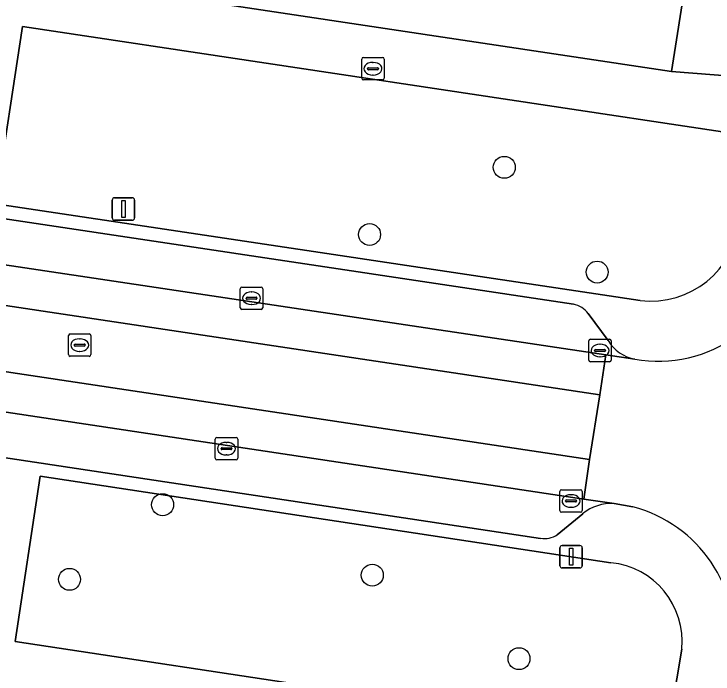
# Model space of a CAD drawing. Extents: x 163008 to 163854, y 382777 to 383982.
# Drawn here: x 163636.28 to 163667.4, y 383187.46 to 383216.85 of the extents above; entities that cross this region are included whole.
import ezdxf

# ---------------------------------------------------------------- set-up
doc = ezdxf.new("R2010")
doc.units = 0
for name, color, linetype in [('IMGEO_Boom', 7, 'Continuous'), ('IMGEO_Brandkraan', 7, 'Continuous'), ('IMGEO_Erf', 7, 'Continuous'), ('IMGEO_Groenvoorziening', 7, 'Continuous'), ('IMGEO_Kolk', 7, 'Continuous'), ('IMGEO_Lichtmast', 7, 'Continuous'), ('IMGEO_Parkeervlak_gesloten', 7, 'Continuous'), ('IMGEO_Parkeervlak_open', 7, 'Continuous'), ('IMGEO_Rijbaan_lokaal_gesloten', 7, 'Continuous'), ('IMGEO_Rijbaan_lokaal_open', 7, 'Continuous'), ('IMGEO_Rioolput', 7, 'Continuous'), ('IMGEO_Voetpad_open', 7, 'Continuous')]:
    doc.layers.add(name, color=color, linetype=linetype)

msp = doc.modelspace()

# ---------------------------------------------------------------- linework, layer by layer
at = {"layer": 'IMGEO_Boom'}
for centre in [(163658.104, 383210.022), (163652.109, 383207.03), (163662.241, 383205.357), (163642.895, 383195), (163638.753, 383191.677), (163652.228, 383191.865), (163658.761, 383188.146)]:
    msp.add_circle(centre, 0.489, dxfattribs=at)
at = {"layer": 'IMGEO_Brandkraan'}
for p, q in [((163651.834, 383214.912), (163652.686, 383214.912)), ((163651.759, 383213.986), (163651.759, 383214.838)), ((163652.247, 383214.692), (163652.272, 383214.692)), ((163652.76, 383214.838), (163652.76, 383213.986)), ((163652.018, 383214.406), (163652.018, 383214.418)), ((163652.456, 383214.369), (163652.058, 383214.369)), ((163652.061, 383214.455), (163652.459, 383214.455)), ((163652.502, 383214.418), (163652.502, 383214.406)), ((163652.27, 383214.132), (163652.245, 383214.132)), ((163652.686, 383213.912), (163651.834, 383213.912))]:
    msp.add_line(p, q, dxfattribs=at)
for points in [[(163651.834, 383214.912), (163652.686, 383214.912)], [(163651.759, 383213.986), (163651.759, 383214.838)], [(163652.76, 383214.838), (163652.76, 383213.986)], [(163652.686, 383213.912), (163651.834, 383213.912)]]:
    msp.add_lwpolyline(points, dxfattribs=at)
for centre, radius, start, end in [((163651.836, 383214.836), 0.0765, 91.552, 178.448), ((163651.836, 383214.836), 0.0765, 91.552, 178.448), ((163652.684, 383214.836), 0.0765, 1.552, 88.448), ((163652.684, 383214.836), 0.0765, 1.552, 88.448), ((163652.058, 383214.415), 0.0403, 85.8775, 175.7526), ((163652.055, 383214.405), 0.0366, 178.938, 274.7102), ((163652.459, 383214.412), 0.043, 264.8664, 352.4533), ((163652.463, 383214.417), 0.0386, 1.7309, 96.639), ((163651.836, 383213.988), 0.0765, 181.552, 268.448), ((163651.836, 383213.988), 0.0765, 181.552, 268.448), ((163652.684, 383213.988), 0.0765, 271.552, 358.448), ((163652.684, 383213.988), 0.0765, 271.552, 358.448)]:
    msp.add_arc(centre, radius, start, end, dxfattribs=at)
for centre, major_axis, ratio, start_param, end_param in [((163652.246, 383214.412), (-0.387, 0.002), 0.722429, 4.712389, 7.853982), ((163652.271, 383214.412), (-0.39, 0.002), 0.717154, 1.570796, 4.712389)]:
    msp.add_ellipse(centre, major_axis=major_axis, ratio=ratio, start_param=start_param, end_param=end_param, dxfattribs=at)
at = {"layer": 'IMGEO_Erf'}
msp.add_lwpolyline([(163666.2, 383218.445), (163661.218, 383219.195), (163656.407, 383219.918), (163651.596, 383220.642), (163646.785, 383221.366), (163641.975, 383222.09), (163637.164, 383222.814), (163632.353, 383223.538), (163627.542, 383224.262), (163622.731, 383224.986), (163617.75, 383225.735), (163617.111, 383221.572), (163665.554, 383214.294)], close=True, dxfattribs=at)
at = {"layer": 'IMGEO_Groenvoorziening'}
for points in [[(163668.611, 383207.645), (163669.197, 383211.395), (163636.665, 383216.287), (163635.45, 383208.393), (163662.476, 383204.339), (163664.158, 383204.087)], [(163662.85, 383192.416), (163637.442, 383196.264), (163636.328, 383188.914), (163665.328, 383184.519), (163666.007, 383188.573)]]:
    msp.add_lwpolyline(points, dxfattribs=at)
for centre, radius, start, end in [((163664.605, 383208.094), 4.031, 263.6401, 353.6104), ((163662.498, 383188.909), 3.525, 354.5346, 84.2712)]:
    msp.add_arc(centre, radius, start, end, dxfattribs=at)
at = {"layer": 'IMGEO_Kolk'}
for p, q in [((163646.355, 383203.767), (163646.355, 383204.619)), ((163646.43, 383204.693), (163647.282, 383204.693)), ((163647.356, 383204.619), (163647.356, 383203.767)), ((163646.843, 383204.473), (163646.868, 383204.473)), ((163646.614, 383204.187), (163646.614, 383204.199)), ((163647.052, 383204.15), (163646.654, 383204.15)), ((163646.657, 383204.236), (163647.055, 383204.236)), ((163647.098, 383204.199), (163647.098, 383204.187)), ((163647.282, 383203.693), (163646.43, 383203.693)), ((163646.866, 383203.913), (163646.841, 383203.913)), ((163661.868, 383201.438), (163661.868, 383202.29)), ((163661.943, 383202.364), (163662.795, 383202.364)), ((163662.356, 383202.144), (163662.381, 383202.144)), ((163662.869, 383202.29), (163662.869, 383201.438)), ((163662.127, 383201.858), (163662.127, 383201.87)), ((163662.565, 383201.821), (163662.167, 383201.821)), ((163662.17, 383201.907), (163662.568, 383201.907)), ((163662.611, 383201.87), (163662.611, 383201.858)), ((163662.379, 383201.584), (163662.354, 383201.584)), ((163662.795, 383201.364), (163661.943, 383201.364)), ((163645.239, 383197.071), (163645.239, 383197.923)), ((163645.314, 383197.997), (163646.166, 383197.997)), ((163645.727, 383197.777), (163645.752, 383197.777)), ((163646.24, 383197.923), (163646.24, 383197.071)), ((163645.498, 383197.491), (163645.498, 383197.503)), ((163645.936, 383197.454), (163645.538, 383197.454)), ((163645.541, 383197.54), (163645.939, 383197.54)), ((163645.982, 383197.503), (163645.982, 383197.491)), ((163645.75, 383197.217), (163645.725, 383197.217)), ((163646.166, 383196.997), (163645.314, 383196.997)), ((163660.577, 383194.741), (163660.577, 383195.593)), ((163660.652, 383195.667), (163661.504, 383195.667)), ((163661.578, 383195.593), (163661.578, 383194.741)), ((163661.065, 383195.447), (163661.09, 383195.447)), ((163660.836, 383195.161), (163660.836, 383195.173)), ((163661.274, 383195.124), (163660.876, 383195.124)), ((163660.879, 383195.21), (163661.277, 383195.21)), ((163661.32, 383195.173), (163661.32, 383195.161)), ((163661.504, 383194.667), (163660.652, 383194.667)), ((163661.088, 383194.887), (163661.063, 383194.887))]:
    msp.add_line(p, q, dxfattribs=at)
for points in [[(163646.355, 383203.767), (163646.355, 383204.619)], [(163646.43, 383204.693), (163647.282, 383204.693)], [(163647.356, 383204.619), (163647.356, 383203.767)], [(163647.282, 383203.693), (163646.43, 383203.693)], [(163661.868, 383201.438), (163661.868, 383202.29)], [(163661.943, 383202.364), (163662.795, 383202.364)], [(163662.869, 383202.29), (163662.869, 383201.438)], [(163662.795, 383201.364), (163661.943, 383201.364)], [(163645.239, 383197.071), (163645.239, 383197.923)], [(163645.314, 383197.997), (163646.166, 383197.997)], [(163646.24, 383197.923), (163646.24, 383197.071)], [(163646.166, 383196.997), (163645.314, 383196.997)], [(163660.577, 383194.741), (163660.577, 383195.593)], [(163660.652, 383195.667), (163661.504, 383195.667)], [(163661.578, 383195.593), (163661.578, 383194.741)], [(163661.504, 383194.667), (163660.652, 383194.667)]]:
    msp.add_lwpolyline(points, dxfattribs=at)
for centre, radius, start, end in [((163646.432, 383204.617), 0.0765, 91.552, 178.448), ((163646.432, 383204.617), 0.0765, 91.552, 178.448), ((163647.28, 383204.617), 0.0765, 1.552, 88.448), ((163647.28, 383204.617), 0.0765, 1.552, 88.448), ((163646.654, 383204.196), 0.0403, 85.8775, 175.7526), ((163646.651, 383204.186), 0.0366, 178.938, 274.7102), ((163647.055, 383204.193), 0.043, 264.8664, 352.4533), ((163647.059, 383204.198), 0.0386, 1.7309, 96.639), ((163646.432, 383203.769), 0.0765, 181.552, 268.448), ((163646.432, 383203.769), 0.0765, 181.552, 268.448), ((163647.28, 383203.769), 0.0765, 271.552, 358.448), ((163647.28, 383203.769), 0.0765, 271.552, 358.448), ((163661.945, 383202.288), 0.0765, 91.552, 178.448), ((163661.945, 383202.288), 0.0765, 91.552, 178.448), ((163662.793, 383202.288), 0.0765, 1.552, 88.448), ((163662.793, 383202.288), 0.0765, 1.552, 88.448), ((163662.167, 383201.867), 0.0403, 85.8775, 175.7526), ((163662.164, 383201.857), 0.0366, 178.938, 274.7102), ((163662.568, 383201.864), 0.043, 264.8664, 352.4533), ((163662.572, 383201.869), 0.0386, 1.7309, 96.639), ((163661.945, 383201.44), 0.0765, 181.552, 268.448), ((163661.945, 383201.44), 0.0765, 181.552, 268.448), ((163662.793, 383201.44), 0.0765, 271.552, 358.448), ((163662.793, 383201.44), 0.0765, 271.552, 358.448), ((163645.316, 383197.921), 0.0765, 91.552, 178.448), ((163645.316, 383197.921), 0.0765, 91.552, 178.448), ((163646.164, 383197.921), 0.0765, 1.552, 88.448), ((163646.164, 383197.921), 0.0765, 1.552, 88.448), ((163645.538, 383197.5), 0.0403, 85.8775, 175.7526), ((163645.535, 383197.49), 0.0366, 178.938, 274.7102), ((163645.939, 383197.497), 0.043, 264.8664, 352.4533), ((163645.943, 383197.502), 0.0386, 1.7309, 96.639), ((163645.316, 383197.073), 0.0765, 181.552, 268.448), ((163645.316, 383197.073), 0.0765, 181.552, 268.448), ((163646.164, 383197.073), 0.0765, 271.552, 358.448), ((163646.164, 383197.073), 0.0765, 271.552, 358.448), ((163660.654, 383195.591), 0.0765, 91.552, 178.448), ((163660.654, 383195.591), 0.0765, 91.552, 178.448), ((163661.502, 383195.591), 0.0765, 1.552, 88.448), ((163661.502, 383195.591), 0.0765, 1.552, 88.448), ((163660.876, 383195.17), 0.0403, 85.8775, 175.7526), ((163660.873, 383195.16), 0.0366, 178.938, 274.7102), ((163661.277, 383195.167), 0.043, 264.8664, 352.4533), ((163661.281, 383195.172), 0.0386, 1.7309, 96.639), ((163660.654, 383194.743), 0.0765, 181.552, 268.448), ((163660.654, 383194.743), 0.0765, 181.552, 268.448), ((163661.502, 383194.743), 0.0765, 271.552, 358.448), ((163661.502, 383194.743), 0.0765, 271.552, 358.448)]:
    msp.add_arc(centre, radius, start, end, dxfattribs=at)
for centre, major_axis, ratio, start_param, end_param in [((163646.842, 383204.193), (-0.387, 0.002), 0.722429, 4.712389, 7.853982), ((163646.867, 383204.193), (-0.39, 0.002), 0.717154, 1.570796, 4.712389), ((163662.355, 383201.864), (-0.387, 0.002), 0.722429, 4.712389, 7.853982), ((163662.38, 383201.864), (-0.39, 0.002), 0.717154, 1.570796, 4.712389), ((163645.726, 383197.497), (-0.387, 0.002), 0.722429, 4.712389, 7.853982), ((163645.751, 383197.497), (-0.39, 0.002), 0.717154, 1.570796, 4.712389), ((163661.064, 383195.167), (-0.387, 0.002), 0.722429, 4.712389, 7.853982), ((163661.089, 383195.167), (-0.39, 0.002), 0.717154, 1.570796, 4.712389)]:
    msp.add_ellipse(centre, major_axis=major_axis, ratio=ratio, start_param=start_param, end_param=end_param, dxfattribs=at)
at = {"layer": 'IMGEO_Lichtmast'}
for p, q in [((163640.757, 383208.667), (163641.547, 383208.667)), ((163641.547, 383208.667), (163640.757, 383208.667)), ((163640.657, 383207.767), (163640.657, 383208.567)), ((163640.657, 383208.567), (163640.657, 383207.767)), ((163641.647, 383208.567), (163641.647, 383207.767)), ((163641.647, 383207.767), (163641.647, 383208.567)), ((163641.547, 383207.667), (163640.757, 383207.667)), ((163640.757, 383207.667), (163641.547, 383207.667)), ((163660.684, 383193.184), (163661.474, 383193.184)), ((163661.474, 383193.184), (163660.684, 383193.184)), ((163660.584, 383192.284), (163660.584, 383193.084)), ((163660.584, 383193.084), (163660.584, 383192.284)), ((163661.574, 383193.084), (163661.574, 383192.284)), ((163661.574, 383192.284), (163661.574, 383193.084)), ((163661.474, 383192.184), (163660.684, 383192.184)), ((163660.684, 383192.184), (163661.474, 383192.184))]:
    msp.add_line(p, q, dxfattribs=at)
for points in [[(163641.077, 383208.542), (163641.227, 383208.542), (163641.227, 383207.792), (163641.077, 383207.792), (163641.077, 383208.542)], [(163661.004, 383193.059), (163661.154, 383193.059), (163661.154, 383192.309), (163661.004, 383192.309), (163661.004, 383193.059)]]:
    msp.add_lwpolyline(points, dxfattribs=at)
for centre, start, end in [((163640.757, 383208.567), 90, 180), ((163640.757, 383208.567), 90, 180), ((163641.547, 383208.567), 0, 90), ((163641.547, 383208.567), 360, 90), ((163640.757, 383207.767), 180, 270), ((163640.757, 383207.767), 180, 270), ((163641.547, 383207.767), 270, 0), ((163641.547, 383207.767), 270, 0), ((163660.684, 383193.084), 90, 180), ((163660.684, 383193.084), 90, 180), ((163661.474, 383193.084), 0, 90), ((163661.474, 383193.084), 360, 90), ((163660.684, 383192.284), 180, 270), ((163660.684, 383192.284), 180, 270), ((163661.474, 383192.284), 270, 0), ((163661.474, 383192.284), 270, 0)]:
    msp.add_arc(centre, 0.1, start, end, dxfattribs=at)
at = {"layer": 'IMGEO_Parkeervlak_gesloten'}
for points in [[(163661.183, 383203.927), (163618.577, 383210.323)], [(163615.141, 383208.777), (163662.626, 383201.669), (163663.921, 383201.474)], [(163662.724, 383202.312), (163661.844, 383203.517)]]:
    msp.add_lwpolyline(points, dxfattribs=at)
for centre, radius, start, end in [((163660.98, 383202.862), 1.085, 37.1755, 79.2041), ((163664.292, 383203.277), 1.841, 211.6211, 258.3884)]:
    msp.add_arc(centre, radius, start, end, dxfattribs=at)
at = {"layer": 'IMGEO_Parkeervlak_open'}
for points in [[(163662.995, 383195.049), (163661.651, 383195.247), (163550.601, 383211.967)], [(163553.174, 383209.562), (163659.72, 383193.503)], [(163660.463, 383193.666), (163661.595, 383194.599)]]:
    msp.add_lwpolyline(points, dxfattribs=at)
for centre, radius, start, end in [((163662.861, 383193.062), 1.991, 86.1483, 129.4895), ((163659.881, 383194.542), 1.051, 261.165, 303.5821)]:
    msp.add_arc(centre, radius, start, end, dxfattribs=at)
at = {"layer": 'IMGEO_Rijbaan_lokaal_gesloten'}
for points in [[(163661.902, 383197.008), (163550.863, 383213.714), (163550.601, 383211.967), (163661.651, 383195.247)], [(163662.626, 383201.669), (163615.141, 383208.777), (163614.81, 383208.857), (163614.572, 383207.077), (163662.359, 383199.897)]]:
    msp.add_lwpolyline(points, close=True, dxfattribs=at)
at = {"layer": 'IMGEO_Rijbaan_lokaal_open'}
for points in [[(163599.431, 383211.199), (163599.147, 383209.408), (163551.317, 383216.605), (163550.863, 383213.714), (163661.902, 383197.008), (163662.359, 383199.897), (163614.572, 383207.077), (163614.81, 383208.857)], [(163663.921, 383201.474), (163662.626, 383201.669), (163662.359, 383199.897), (163661.902, 383197.008), (163661.651, 383195.247), (163662.995, 383195.049), (163663.824, 383194.91)]]:
    msp.add_lwpolyline(points, dxfattribs=at)
for centre, radius, start, end in [((163664.951, 383207.323), 5.939, 260.0131, 352.6703), ((163662.265, 383189.014), 6.099, 353.2206, 75.1885)]:
    msp.add_arc(centre, radius, start, end, dxfattribs=at)
at = {"layer": 'IMGEO_Rioolput'}
for p, q in [((163638.707, 383201.681), (163638.707, 383202.533)), ((163638.782, 383202.607), (163639.634, 383202.607)), ((163639.708, 383202.533), (163639.708, 383201.681)), ((163639.009, 383202.15), (163639.407, 383202.15)), ((163639.195, 383202.387), (163639.22, 383202.387)), ((163638.966, 383202.101), (163638.966, 383202.113)), ((163639.404, 383202.064), (163639.006, 383202.064)), ((163639.218, 383201.827), (163639.193, 383201.827)), ((163639.45, 383202.113), (163639.45, 383202.101)), ((163639.634, 383201.607), (163638.782, 383201.607))]:
    msp.add_line(p, q, dxfattribs=at)
for points in [[(163638.707, 383201.681), (163638.707, 383202.533)], [(163638.782, 383202.607), (163639.634, 383202.607)], [(163639.708, 383202.533), (163639.708, 383201.681)], [(163639.634, 383201.607), (163638.782, 383201.607)]]:
    msp.add_lwpolyline(points, dxfattribs=at)
for centre, radius, start, end in [((163638.784, 383202.531), 0.0765, 91.552, 178.448), ((163638.784, 383202.531), 0.0765, 91.552, 178.448), ((163639.632, 383202.531), 0.0765, 1.552, 88.448), ((163639.632, 383202.531), 0.0765, 1.552, 88.448), ((163639.006, 383202.11), 0.0403, 85.8775, 175.7526), ((163639.411, 383202.112), 0.0386, 1.7309, 96.639), ((163639.003, 383202.1), 0.0366, 178.938, 274.7102), ((163639.407, 383202.107), 0.043, 264.8664, 352.4533), ((163638.784, 383201.683), 0.0765, 181.552, 268.448), ((163638.784, 383201.683), 0.0765, 181.552, 268.448), ((163639.632, 383201.683), 0.0765, 271.552, 358.448), ((163639.632, 383201.683), 0.0765, 271.552, 358.448)]:
    msp.add_arc(centre, radius, start, end, dxfattribs=at)
for centre, major_axis, ratio, start_param, end_param in [((163639.194, 383202.107), (-0.387, 0.002), 0.722429, 4.712389, 7.853982), ((163639.219, 383202.107), (-0.39, 0.002), 0.717154, 1.570796, 4.712389)]:
    msp.add_ellipse(centre, major_axis=major_axis, ratio=ratio, start_param=start_param, end_param=end_param, dxfattribs=at)
at = {"layer": 'IMGEO_Voetpad_open'}
msp.add_lwpolyline([(163685.19, 383237.321), (163685.338, 383238.887), (163682.442, 383239.311), (163679.739, 383239.828), (163676.315, 383240.328), (163672.477, 383240.858), (163669.638, 383241.316), (163669.487, 383240.33), (163669.088, 383237.721), (163667.379, 383226.279), (163666.2, 383218.445), (163665.554, 383214.294), (163672.384, 383213.757), (163675.895, 383237.339), (163679.31, 383236.852), (163675.78, 383213.262), (163681.523, 383212.114), (163682.127, 383216.078), (163683.271, 383223.496), (163684.611, 383233.617), (163684.724, 383234.342)], close=True, dxfattribs=at)
for points in [[(163670.841, 383206.565), (163671.427, 383210.224), (163671.559, 383211.048), (163675.609, 383210.462), (163675.78, 383213.262), (163672.384, 383213.757), (163665.554, 383214.294), (163617.111, 383221.572)], [(163664.158, 383204.087), (163662.476, 383204.339), (163635.45, 383208.393), (163636.665, 383216.287), (163669.197, 383211.395)], [(163618.577, 383210.323), (163661.183, 383203.927)], [(163659.72, 383193.503), (163553.174, 383209.562)], [(163661.844, 383203.517), (163662.724, 383202.312)], [(163636.328, 383188.914), (163637.442, 383196.264), (163662.85, 383192.416)], [(163663.824, 383194.91), (163662.995, 383195.049)], [(163661.595, 383194.599), (163660.463, 383193.666)], [(163666.007, 383188.573), (163665.328, 383184.519), (163636.328, 383188.914)]]:
    msp.add_lwpolyline(points, dxfattribs=at)
for centre, radius, start, end in [((163664.605, 383208.094), 4.031, 263.6401, 353.6104), ((163664.951, 383207.323), 5.939, 260.0131, 352.6703), ((163660.98, 383202.862), 1.085, 37.1755, 79.2041), ((163664.292, 383203.277), 1.841, 211.6211, 258.3884), ((163662.861, 383193.062), 1.991, 86.1483, 129.4895), ((163662.265, 383189.014), 6.099, 353.2206, 75.1885), ((163659.881, 383194.542), 1.051, 261.165, 303.5821), ((163662.498, 383188.909), 3.525, 354.5346, 84.2712)]:
    msp.add_arc(centre, radius, start, end, dxfattribs=at)

doc.saveas('drawing.dxf')
